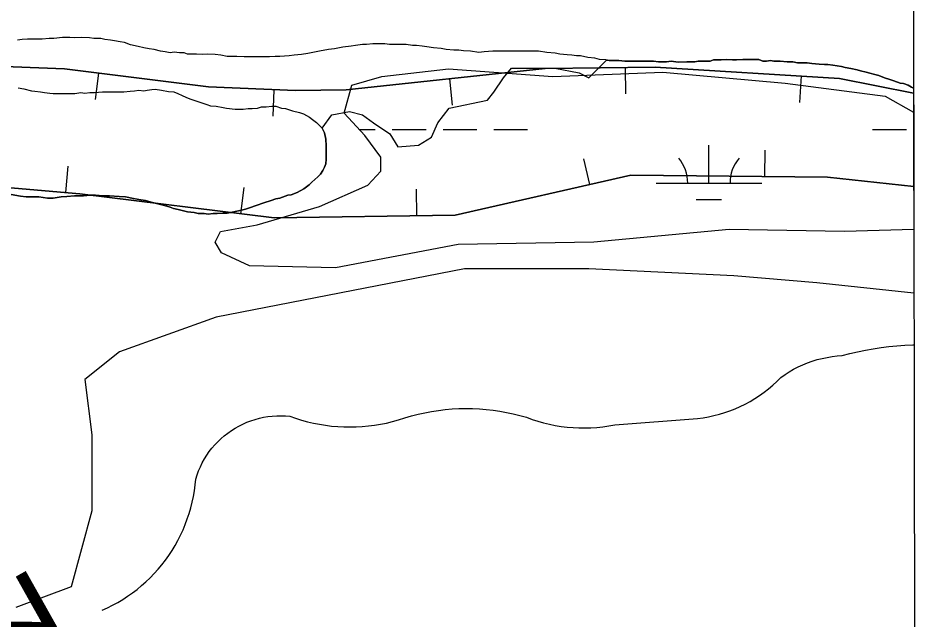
# Model space of a CAD drawing. Extents: x 3297772 to 3335630, y 634068 to 659439.
# Drawn here: x 3332590 to 3333452, y 650105 to 650673 of the extents above; entities that cross this region are included whole.
import ezdxf

# ---------------------------------------------------------------- set-up
doc = ezdxf.new("R2010")
doc.units = 0
for name, color, linetype in [('V-BORW-LINE', 7, 'Continuous'), ('V-GRID-FRAM', 7, 'Continuous'), ('V-ROAD-CNTR', 7, 'Continuous'), ('V-SITE-VEGE', 7, 'Continuous'), ('V-SURV-IDEN', 7, 'Continuous'), ('V-TOPO-SHOR', 7, 'Continuous'), ('V-WETL-SWMP', 7, 'Continuous')]:
    doc.layers.add(name, color=color, linetype=linetype)

msp = doc.modelspace()

# ---------------------------------------------------------------- linework, layer by layer
at = {"layer": 'V-BORW-LINE'}
for p, q in [((3332665.34, 650621.15), (3332662.24, 650596.35)), ((3333163.15, 650626.64), (3333163.46, 650601.64)), ((3332997.08, 650615.87), (3332999.77, 650591.02)), ((3333329.49, 650618.53), (3333327.95, 650593.57)), ((3332831.08, 650605.58), (3332830.03, 650580.6)), ((3333295.26, 650523.57), (3333295.51, 650548.57)), ((3333129.66, 650516), (3333124.1, 650540.37)), ((3332634.6, 650508.34), (3332636.75, 650533.25)), ((3332799.99, 650488.38), (3332803.06, 650513.19)), ((3332966.34, 650486.45), (3332965.98, 650511.45))]:
    msp.add_line(p, q, dxfattribs=at)
for points in [[(3331757.27, 650609.29), (3331929.19, 650614.34), (3332040.98, 650602.52), (3332203.42, 650588.72), (3332306.33, 650597.63), (3332442.54, 650625.46), (3332512.76, 650624.74), (3332560.14, 650628.1), (3332633.18, 650625.17), (3332769.48, 650608.16), (3332851.46, 650604.73), (3332899.43, 650605.3), (3333087.67, 650625.68), (3333191.65, 650627), (3333365.7, 650616.3), (3333435.81, 650602.22)], [(3333435.81, 650602.22), (3333365.7, 650616.3), (3333191.65, 650627), (3333087.67, 650625.68), (3332899.43, 650605.3), (3332851.46, 650604.73), (3332769.48, 650608.16), (3332633.18, 650625.17), (3332560.14, 650628.1), (3332512.76, 650624.74), (3332442.54, 650625.46), (3332306.33, 650597.63), (3332203.42, 650588.72), (3332040.98, 650602.52), (3331929.19, 650614.34), (3331757.27, 650609.29)], [(3333435.94, 650514.11), (3333354.3, 650522.97), (3333168.46, 650524.86), (3333002.59, 650486.98), (3332831.32, 650484.5), (3332647.79, 650507.2), (3332393.37, 650529.17), (3332146.33, 650506.35), (3331974.04, 650490.45), (3331804.99, 650473.67), (3331535.29, 650445.21), (3331342.6, 650435.76), (3331092.78, 650411.24), (3330879.64, 650384.09), (3330719.08, 650354.52), (3330553.6, 650308.14), (3330413.04, 650234.33), (3330267.25, 650140.47), (3330185.52, 650063.51), (3330140.33, 649989.16), (3330102.82, 649904.14), (3330050.76, 649806.37)], [(3330339.7, 650187.11), (3330413.04, 650234.33), (3330553.6, 650308.14), (3330719.08, 650354.52), (3330879.64, 650384.09), (3331092.78, 650411.24), (3331342.6, 650435.76), (3331535.29, 650445.21), (3331804.99, 650473.67), (3331974.04, 650490.45), (3332146.33, 650506.35), (3332393.37, 650529.17), (3332647.79, 650507.2), (3332831.32, 650484.5), (3333002.59, 650486.98), (3333168.46, 650524.86), (3333354.3, 650522.97), (3333435.94, 650514.11)]]:
    msp.add_lwpolyline(points, dxfattribs=at)
at = {"layer": 'V-GRID-FRAM'}
msp.add_lwpolyline([(3301870.22, 657630.6), (3333425.54, 657662.73), (3333451.99, 639478.67), (3301880.8, 639446.53), (3301870.22, 657630.6)], dxfattribs=at)
at = {"layer": 'V-ROAD-CNTR'}
for points in [[(3333306.59, 650329.8), (3333310.33, 650333.51), (3333314.24, 650336.31), (3333318.27, 650338.93), (3333322.42, 650341.35), (3333326.68, 650343.59), (3333331.04, 650345.62), (3333335.48, 650347.46), (3333340.01, 650349.08), (3333344.6, 650350.5), (3333349.26, 650351.7), (3333353.96, 650352.68), (3333358.71, 650353.45), (3333363.49, 650354), (3333368.28, 650354.33), (3333375.53, 650356.27), (3333382.84, 650358.01), (3333390.19, 650359.54), (3333397.58, 650360.87), (3333405.01, 650362), (3333412.46, 650362.92), (3333419.94, 650363.64), (3333427.43, 650364.15), (3333434.93, 650364.46), (3333436.15, 650364.47)], [(3332891.51, 650287.27), (3332897.31, 650286.97), (3332903.12, 650286.86), (3332908.92, 650286.97), (3332914.72, 650287.29), (3332920.5, 650287.81), (3332926.26, 650288.54), (3332932, 650289.47), (3332937.69, 650290.61), (3332943.34, 650291.95), (3332948.94, 650293.49), (3332955.09, 650295.52), (3332961.3, 650297.34), (3332967.57, 650298.96), (3332973.89, 650300.36), (3332980.25, 650301.56), (3332986.65, 650302.55), (3332993.07, 650303.32), (3332999.52, 650303.88), (3333005.99, 650304.23), (3333012.46, 650304.36), (3333018.93, 650304.28), (3333025.4, 650303.99), (3333031.85, 650303.48), (3333038.29, 650302.76), (3333044.69, 650301.82), (3333051.07, 650300.68), (3333057.4, 650299.32), (3333063.68, 650297.76), (3333069.91, 650295.99), (3333075.21, 650294.05), (3333080.6, 650292.32), (3333086.04, 650290.79), (3333091.53, 650289.46), (3333097.07, 650288.35), (3333102.65, 650287.44), (3333108.26, 650286.74), (3333113.89, 650286.26), (3333119.54, 650285.99), (3333125.19, 650285.94), (3333130.84, 650286.09), (3333136.48, 650286.46), (3333142.1, 650287.04), (3333147.7, 650287.84), (3333153.26, 650288.84), (3333231.53, 650294.91), (3333236.76, 650295.59), (3333241.94, 650296.49), (3333247.09, 650297.59), (3333252.19, 650298.9), (3333257.23, 650300.42), (3333262.21, 650302.14), (3333267.11, 650304.07), (3333271.93, 650306.19), (3333276.66, 650308.51), (3333281.29, 650311.01), (3333285.81, 650313.71), (3333290.23, 650316.58), (3333294.52, 650319.63), (3333298.68, 650322.86), (3333302.71, 650326.25), (3333306.59, 650329.8)], [(3332758.57, 650241.6), (3332760.03, 650245.48), (3332761.68, 650249.29), (3332763.52, 650253.01), (3332765.54, 650256.63), (3332767.74, 650260.15), (3332770.11, 650263.55), (3332772.65, 650266.83), (3332775.35, 650269.98), (3332778.2, 650272.99), (3332781.2, 650275.86), (3332784.34, 650278.57), (3332787.6, 650281.13), (3332790.99, 650283.52), (3332794.5, 650285.73), (3332798.11, 650287.78), (3332801.82, 650289.63), (3332805.62, 650291.31), (3332809.49, 650292.79), (3332813.44, 650294.07), (3332817.44, 650295.16), (3332821.49, 650296.05), (3332825.58, 650296.74), (3332829.7, 650297.22), (3332833.84, 650297.49), (3332837.99, 650297.56), (3332842.14, 650297.43), (3332846.27, 650297.08), (3332851.75, 650295.16), (3332857.29, 650293.43), (3332862.89, 650291.89), (3332868.54, 650290.56), (3332874.24, 650289.43), (3332879.97, 650288.51), (3332885.73, 650287.79), (3332891.51, 650287.27)], [(3332668.82, 650113.67), (3332673.84, 650115.95), (3332678.78, 650118.42), (3332683.62, 650121.07), (3332688.35, 650123.9), (3332692.98, 650126.91), (3332697.5, 650130.09), (3332701.89, 650133.43), (3332706.15, 650136.94), (3332710.27, 650140.61), (3332714.26, 650144.42), (3332718.1, 650148.39), (3332721.79, 650152.49), (3332725.33, 650156.73), (3332728.7, 650161.1), (3332731.9, 650165.59), (3332734.94, 650170.2), (3332737.8, 650174.93), (3332740.48, 650179.75), (3332742.98, 650184.67), (3332745.3, 650189.68), (3332747.42, 650194.78), (3332749.35, 650199.95), (3332751.09, 650205.19), (3332752.63, 650210.49), (3332753.97, 650215.84), (3332755.11, 650221.24), (3332756.04, 650226.69), (3332756.78, 650232.16), (3332757.3, 650237.65), (3332758.57, 650241.6)]]:
    msp.add_lwpolyline(points, dxfattribs=at)
at = {"layer": 'V-SITE-VEGE'}
for p, q in [((3333128.69, 650616.87), (3333145.56, 650633.58)), ((3333145.56, 650633.58), (3333148.1, 650633.15)), ((3333148.1, 650633.15), (3333153.52, 650633.15)), ((3333153.52, 650633.15), (3333157.32, 650633.15)), ((3333157.32, 650633.15), (3333162.74, 650632.6)), ((3333162.74, 650632.6), (3333166.54, 650632.6)), ((3333166.54, 650632.6), (3333171.42, 650632.6)), ((3333171.42, 650632.6), (3333175.21, 650632.6)), ((3333175.21, 650632.6), (3333180.09, 650632.6)), ((3333180.09, 650632.6), (3333185.52, 650632.6)), ((3333185.52, 650632.6), (3333189.85, 650632.6)), ((3333189.85, 650632.6), (3333194.73, 650632.05)), ((3333194.73, 650632.05), (3333202.33, 650632.05)), ((3333202.33, 650632.05), (3333206.67, 650632.59)), ((3333206.67, 650632.59), (3333213.18, 650631.51)), ((3333213.18, 650631.51), (3333221.31, 650632.04)), ((3333221.31, 650632.04), (3333228.9, 650632.04)), ((3333228.9, 650632.04), (3333232.16, 650632.58)), ((3333232.16, 650632.58), (3333236.49, 650632.58)), ((3333236.49, 650632.58), (3333239.75, 650632.58)), ((3333239.75, 650632.58), (3333243.54, 650632.58)), ((3333243.54, 650632.58), (3333246.8, 650633.66)), ((3333246.8, 650633.66), (3333253.85, 650633.66)), ((3333253.85, 650633.66), (3333259.27, 650634.2)), ((3333259.27, 650634.2), (3333264.69, 650633.65)), ((3333264.69, 650633.65), (3333268.49, 650633.65)), ((3333268.49, 650633.65), (3333274.46, 650634.19)), ((3333274.46, 650634.19), (3333280.42, 650634.19)), ((3333280.42, 650634.19), (3333285.3, 650634.19)), ((3333285.3, 650634.19), (3333289.64, 650634.19)), ((3333289.64, 650634.19), (3333293.44, 650632.56)), ((3333293.44, 650632.56), (3333296.69, 650632.56)), ((3333296.69, 650632.56), (3333300.49, 650633.1)), ((3333300.49, 650633.1), (3333303.74, 650632.55)), ((3333303.74, 650632.55), (3333309.71, 650632.55)), ((3333309.71, 650632.55), (3333316.21, 650632.01)), ((3333316.21, 650632.01), (3333321.64, 650632.01)), ((3333321.64, 650632.01), (3333325.98, 650630.92)), ((3333325.98, 650630.92), (3333331.94, 650630.92)), ((3333331.94, 650630.92), (3333335.19, 650630.92)), ((3333335.19, 650630.92), (3333339.53, 650630.37)), ((3333339.53, 650630.37), (3333346.58, 650629.83)), ((3333346.58, 650629.83), (3333351.46, 650629.28)), ((3333048.3, 650616.87), (3333055.89, 650625.97)), ((3333055.89, 650625.97), (3333096.84, 650625.97)), ((3333096.84, 650625.97), (3333119.59, 650621.42)), ((3333119.59, 650621.42), (3333128.69, 650616.87)), ((3333351.46, 650629.28), (3333354.72, 650629.28)), ((3333354.72, 650629.28), (3333359.6, 650628.74)), ((3333359.6, 650628.74), (3333363.39, 650628.19)), ((3333363.39, 650628.19), (3333367.73, 650627.65)), ((3333367.73, 650627.65), (3333370.99, 650626.56)), ((3333370.99, 650626.56), (3333376.41, 650625.48)), ((3333376.41, 650625.48), (3333382.37, 650624.39)), ((3333382.37, 650624.39), (3333385.63, 650623.31)), ((3333385.63, 650623.31), (3333391.05, 650622.22)), ((3333391.05, 650622.22), (3333394.3, 650621.13)), ((3333039.2, 650603.21), (3333048.3, 650616.87)), ((3333394.3, 650621.13), (3333399.18, 650620.05)), ((3333399.18, 650620.05), (3333402.98, 650618.96)), ((3333402.98, 650618.96), (3333408.4, 650616.79)), ((3333408.4, 650616.79), (3333413.28, 650615.16)), ((3333413.28, 650615.16), (3333417.08, 650614.07)), ((3333417.08, 650614.07), (3333423.04, 650611.9)), ((3333423.04, 650611.9), (3333426.29, 650611.36)), ((3333426.29, 650611.36), (3333430.63, 650609.73)), ((3333430.63, 650609.73), (3333433.89, 650608.1)), ((3333433.89, 650608.1), (3333435.8, 650607.14)), ((3333435.8, 650607.14), (3333436.08, 650413.47)), ((3332996.73, 650588.03), (3333033.14, 650595.62)), ((3333033.14, 650595.62), (3333039.2, 650603.21)), ((3332986.12, 650574.38), (3332996.73, 650588.03)), ((3332876.93, 650569.22), (3332886.01, 650581.96)), ((3332886.01, 650581.96), (3332902.7, 650585)), ((3332902.7, 650585), (3332914.83, 650581.96)), ((3332914.83, 650581.96), (3332925.45, 650574.38)), ((3332925.45, 650574.38), (3332940.62, 650563.75)), ((3332980.05, 650560.72), (3332986.12, 650574.38)), ((3332879.09, 650564.92), (3332876.93, 650569.22)), ((3332880.17, 650558.95), (3332879.09, 650564.92)), ((3332940.62, 650563.75), (3332948.2, 650551.61)), ((3332880.71, 650552.45), (3332880.17, 650558.95)), ((3332880.71, 650549.19), (3332880.71, 650552.45)), ((3332948.2, 650551.61), (3332967.92, 650553.13)), ((3332967.92, 650553.13), (3332980.05, 650560.72)), ((3332880.7, 650539.97), (3332880.71, 650543.77)), ((3332880.71, 650543.77), (3332880.71, 650549.19)), ((3332879.07, 650532.38), (3332880.16, 650535.63)), ((3332880.16, 650535.63), (3332880.7, 650539.97)), ((3332875.27, 650525.88), (3332877.45, 650529.13)), ((3332877.45, 650529.13), (3332879.07, 650532.38)), ((3332864.43, 650515.58), (3332867.14, 650518.29)), ((3332867.14, 650518.29), (3332872.56, 650523.16)), ((3332872.56, 650523.16), (3332875.27, 650525.88)), ((3332853.03, 650508.53), (3332859.54, 650511.78)), ((3332859.54, 650511.78), (3332864.43, 650515.58)), ((3332582.96, 650506.46), (3332591.64, 650504.83)), ((3332591.64, 650504.83), (3332597.06, 650504.29)), ((3332597.06, 650504.29), (3332604.66, 650504.28)), ((3332604.66, 650504.28), (3332608.99, 650504.28)), ((3332608.99, 650504.28), (3332617.13, 650503.19)), ((3332617.13, 650503.19), (3332622.55, 650503.19)), ((3332622.55, 650503.19), (3332630.14, 650504.27)), ((3332630.14, 650504.27), (3332635.56, 650504.81)), ((3332635.56, 650504.81), (3332642.62, 650505.35)), ((3332642.62, 650505.35), (3332646.95, 650505.35)), ((3332646.95, 650505.35), (3332651.29, 650505.35)), ((3332651.29, 650505.35), (3332657.8, 650505.89)), ((3332657.8, 650505.89), (3332662.68, 650505.89)), ((3332662.68, 650505.89), (3332669.73, 650505.34)), ((3332669.73, 650505.34), (3332675.7, 650505.34)), ((3332675.7, 650505.34), (3332684.92, 650504.8)), ((3332684.92, 650504.8), (3332690.88, 650504.25)), ((3332690.88, 650504.25), (3332698.47, 650502.62)), ((3332698.47, 650502.62), (3332705.52, 650501.53)), ((3332705.52, 650501.53), (3332709.86, 650500.99)), ((3332709.86, 650500.99), (3332715.29, 650499.36)), ((3332821.58, 650498.78), (3332828.63, 650500.95)), ((3332828.63, 650500.95), (3332832.97, 650502.57)), ((3332832.97, 650502.57), (3332836.76, 650503.11)), ((3332836.76, 650503.11), (3332844.36, 650505.82)), ((3332844.36, 650505.82), (3332847.61, 650506.36)), ((3332847.61, 650506.36), (3332853.03, 650508.53)), ((3332715.29, 650499.36), (3332719.08, 650498.27)), ((3332719.08, 650498.27), (3332727.76, 650496.1)), ((3332727.76, 650496.1), (3332733.18, 650494.47)), ((3332733.18, 650494.47), (3332736.43, 650493.39)), ((3332736.43, 650493.39), (3332740.77, 650492.3)), ((3332740.77, 650492.3), (3332745.65, 650491.21)), ((3332797.71, 650491.2), (3332804.22, 650492.82)), ((3332804.22, 650492.82), (3332808.02, 650493.9)), ((3332808.02, 650493.9), (3332814.53, 650496.07)), ((3332814.53, 650496.07), (3332821.58, 650498.78)), ((3332745.65, 650491.21), (3332749.45, 650490.13)), ((3332749.45, 650490.13), (3332755.95, 650489.58)), ((3332755.95, 650489.58), (3332759.75, 650488.5)), ((3332759.75, 650488.5), (3332765.18, 650488.49)), ((3332765.18, 650488.49), (3332768.97, 650487.95)), ((3332768.97, 650487.95), (3332773.85, 650488.49)), ((3332773.85, 650488.49), (3332777.65, 650488.49)), ((3332777.65, 650488.49), (3332783.07, 650489.03)), ((3332783.07, 650489.03), (3332786.87, 650489.03)), ((3332786.87, 650489.03), (3332790.12, 650489.57)), ((3332790.12, 650489.57), (3332797.71, 650491.2)), ((3333011.44, 650436.2), (3332776.53, 650390.5)), ((3333128.9, 650436.2), (3333011.44, 650436.2)), ((3333265.94, 650429.67), (3333128.9, 650436.2)), ((3333344.24, 650423.14), (3333265.94, 650429.67)), ((3333436.08, 650413.47), (3333344.24, 650423.14)), ((3332776.53, 650390.5), (3332685.17, 650357.86)), ((3332685.17, 650357.86), (3332652.54, 650331.74)), ((3332652.54, 650331.74), (3332659.07, 650279.51)), ((3332659.07, 650279.51), (3332659.07, 650207.69)), ((3332659.07, 650207.69), (3332639.49, 650135.88)), ((3332639.49, 650135.88), (3332587.29, 650116.29))]:
    msp.add_line(p, q, dxfattribs=at)
at = {"layer": 'V-TOPO-SHOR'}
for points in [[(3332786.92, 650637.08), (3332780.96, 650638.17), (3332775.53, 650638.71), (3332768.48, 650639.26), (3332764.14, 650638.72), (3332758.18, 650639.26), (3332752.75, 650639.26), (3332749.5, 650639.27), (3332746.25, 650640.35), (3332741.91, 650640.35), (3332737.03, 650640.9), (3332733.23, 650640.35), (3332728.35, 650641.44), (3332724.01, 650641.98), (3332718.05, 650643.61), (3332713.17, 650644.16), (3332708.29, 650645.24), (3332702.86, 650646.33), (3332695.81, 650647.96), (3332689.85, 650650.13), (3332686.05, 650650.68), (3332680.63, 650651.76), (3332676.83, 650652.31), (3332671.41, 650652.85), (3332667.62, 650653.94), (3332661.11, 650653.94), (3332656.77, 650654.48), (3332649.72, 650655.03), (3332642.67, 650654.49), (3332638.33, 650655.03), (3332631.28, 650655.03), (3332623.15, 650653.95), (3332618.81, 650653.95), (3332612.3, 650653.41), (3332608.5, 650653.42), (3332603.08, 650653.42), (3332598.2, 650653.42), (3332593.32, 650652.88), (3332588.98, 650652.34)], [(3333346.58, 650629.83), (3333339.53, 650630.37), (3333335.2, 650630.92), (3333331.94, 650630.92), (3333325.98, 650630.92), (3333321.64, 650632.01), (3333316.21, 650632.01), (3333309.71, 650632.55), (3333303.74, 650632.55), (3333300.49, 650633.1), (3333296.69, 650632.56), (3333293.44, 650632.56), (3333289.64, 650634.19), (3333285.3, 650634.19), (3333280.42, 650634.19), (3333274.46, 650634.19), (3333268.49, 650633.65), (3333264.69, 650633.65), (3333259.27, 650634.2), (3333253.85, 650633.66), (3333246.8, 650633.66), (3333243.54, 650632.58), (3333239.75, 650632.58), (3333236.49, 650632.58), (3333232.16, 650632.58), (3333228.9, 650632.04), (3333221.31, 650632.04), (3333213.18, 650631.5), (3333206.67, 650632.59), (3333202.33, 650632.05), (3333194.73, 650632.05), (3333189.85, 650632.6), (3333185.52, 650632.6), (3333180.09, 650632.6), (3333175.21, 650632.6), (3333171.42, 650632.6), (3333166.54, 650632.6), (3333162.74, 650632.61), (3333157.32, 650633.15), (3333153.52, 650633.15), (3333148.1, 650633.15), (3333144.84, 650633.7), (3333138.88, 650634.24), (3333134.54, 650635.33), (3333128.03, 650635.87), (3333120.98, 650637.5), (3333117.19, 650637.5), (3333112.85, 650638.05), (3333108.51, 650638.59), (3333101.46, 650639.14), (3333097.12, 650640.22), (3333088.99, 650640.77), (3333081.4, 650641.86), (3333075.97, 650641.86), (3333067.84, 650641.86), (3333063.5, 650641.86), (3333058.08, 650641.86), (3333054.28, 650641.87), (3333048.31, 650641.87), (3333043.44, 650641.87), (3333038.01, 650641.87), (3333029.88, 650641.33), (3333024.99, 650640.79), (3333016.86, 650641.88), (3333010.35, 650642.42), (3333006.02, 650642.97), (3333001.13, 650642.97), (3332994.08, 650643.51), (3332989.2, 650644.6), (3332982.15, 650645.15), (3332975.65, 650646.23), (3332971.31, 650646.78), (3332965.89, 650647.32), (3332962.09, 650647.32), (3332956.12, 650648.41), (3332951.79, 650648.41), (3332946.36, 650648.41), (3332940.4, 650648.41), (3332936.06, 650648.96), (3332929.55, 650648.96), (3332924.67, 650648.96), (3332918.71, 650648.42), (3332914.91, 650648.42), (3332908.4, 650647.34), (3332904.06, 650646.8), (3332896.47, 650645.72), (3332888.33, 650644.09), (3332882.91, 650643.55), (3332874.23, 650641.93), (3332863.39, 650639.77), (3332857.42, 650638.68), (3332850.37, 650638.14), (3332845.49, 650637.6), (3332836.81, 650637.06), (3332832.47, 650637.07), (3332827.05, 650636.53), (3332819.46, 650636.53), (3332812.95, 650636.53), (3332803.19, 650636.53), (3332796.14, 650637.08), (3332786.92, 650637.08)], [(3333435.8, 650607.14), (3333433.89, 650608.1), (3333430.63, 650609.73), (3333426.3, 650611.36), (3333423.04, 650611.9), (3333417.08, 650614.07), (3333413.28, 650615.16), (3333408.4, 650616.79), (3333402.98, 650618.96), (3333399.18, 650620.05), (3333394.3, 650621.13), (3333391.05, 650622.22), (3333385.63, 650623.31), (3333382.37, 650624.39), (3333376.41, 650625.48), (3333370.99, 650626.56), (3333367.73, 650627.65), (3333363.39, 650628.19), (3333359.6, 650628.74), (3333354.72, 650629.28), (3333351.46, 650629.28), (3333346.58, 650629.83)], [(3332731.59, 650604.02), (3332736.47, 650603.48), (3332740.27, 650601.85), (3332744.6, 650600.22), (3332747.86, 650598.59), (3332751.65, 650596.96), (3332756.53, 650595.33), (3332763.04, 650593.16), (3332767.92, 650591.53), (3332771.18, 650590.45), (3332776.6, 650589.9), (3332783.1, 650588.82), (3332786.36, 650588.27), (3332794.49, 650587.19), (3332798.29, 650587.18), (3332802.09, 650587.18), (3332806.97, 650587.72), (3332810.76, 650587.72), (3332815.64, 650588.26), (3332819.44, 650589.35), (3332823.78, 650589.34), (3332829.2, 650589.89), (3332833, 650589.88), (3332838.42, 650588.26), (3332842.22, 650587.71), (3332848.72, 650585.54), (3332855.23, 650583.91), (3332859.03, 650582.82), (3332864.99, 650579.57), (3332867.7, 650577.4), (3332871.5, 650574.69), (3332873.67, 650572.51), (3332876.92, 650569.26), (3332879.09, 650564.92), (3332880.17, 650558.95), (3332880.71, 650552.45), (3332880.71, 650549.19), (3332880.71, 650543.77), (3332880.7, 650539.97), (3332880.16, 650535.63), (3332879.07, 650532.38), (3332877.45, 650529.13), (3332875.27, 650525.88), (3332872.56, 650523.17), (3332867.14, 650518.29), (3332864.43, 650515.58), (3332859.54, 650511.78), (3332853.03, 650508.53), (3332847.61, 650506.36), (3332844.36, 650505.82), (3332836.76, 650503.11), (3332832.97, 650502.57), (3332828.63, 650500.95), (3332821.58, 650498.78), (3332814.53, 650496.07), (3332808.02, 650493.9), (3332804.22, 650492.82), (3332797.71, 650491.2), (3332790.12, 650489.57), (3332786.87, 650489.03), (3332783.07, 650489.03), (3332777.65, 650488.49), (3332773.85, 650488.49), (3332768.97, 650487.95), (3332765.17, 650488.49), (3332759.75, 650488.5), (3332755.95, 650489.58), (3332749.45, 650490.13), (3332745.65, 650491.21), (3332740.77, 650492.3), (3332736.43, 650493.39), (3332733.18, 650494.47), (3332727.76, 650496.1), (3332719.08, 650498.27), (3332715.28, 650499.36), (3332709.86, 650500.99), (3332705.52, 650501.53), (3332698.47, 650502.62), (3332690.88, 650504.25), (3332684.92, 650504.8), (3332675.7, 650505.34), (3332669.73, 650505.34), (3332662.68, 650505.89), (3332657.8, 650505.89), (3332651.29, 650505.35), (3332646.95, 650505.35), (3332642.62, 650505.35), (3332635.56, 650504.81), (3332630.14, 650504.27), (3332622.55, 650503.19), (3332617.13, 650503.19), (3332608.99, 650504.28), (3332604.66, 650504.28), (3332597.06, 650504.29), (3332591.64, 650504.83), (3332582.96, 650506.46)], [(3332589.51, 650607.33), (3332594.93, 650606.24), (3332601.98, 650604.61), (3332605.23, 650604.07), (3332610.66, 650603.52), (3332614.45, 650602.98), (3332619.33, 650602.44), (3332622.59, 650601.89), (3332627.47, 650601.89), (3332631.26, 650601.89), (3332639.4, 650601.89), (3332643.19, 650601.89), (3332648.62, 650602.97), (3332652.41, 650602.42), (3332657.29, 650602.96), (3332661.63, 650602.96), (3332669.22, 650603.5), (3332676.27, 650603.5), (3332680.07, 650603.5), (3332685.5, 650603.49), (3332689.29, 650603.49), (3332695.26, 650604.03), (3332699.6, 650604.58), (3332703.39, 650605.12), (3332708.27, 650604.57), (3332711.52, 650605.11), (3332715.87, 650605.65), (3332719.12, 650606.2), (3332725.08, 650605.11), (3332731.59, 650604.02)]]:
    msp.add_lwpolyline(points, dxfattribs=at)
at = {"layer": 'V-WETL-SWMP'}
for p, q in [((3332933.33, 650618.06), (3332996.35, 650625.15)), ((3332996.35, 650625.15), (3333094.95, 650618)), ((3333094.95, 650618), (3333198.64, 650622.03)), ((3333198.64, 650622.03), (3333314.52, 650611.82)), ((3332904.86, 650609.94), (3332933.33, 650618.06)), ((3332897.74, 650583.51), (3332904.86, 650609.94)), ((3333314.52, 650611.82), (3333409.06, 650599.59)), ((3333409.06, 650599.59), (3333435.83, 650584.19)), ((3332917.04, 650562.16), (3332897.74, 650583.51)), ((3333435.83, 650584.19), (3333435.99, 650473.51)), ((3332911.76, 650568), (3332927.02, 650568)), ((3332932.28, 650541.82), (3332917.04, 650562.16)), ((3332943.02, 650568), (3332975.02, 650568)), ((3332991.02, 650568), (3333023.02, 650568)), ((3333039.02, 650568), (3333071.02, 650568)), ((3333396.93, 650568), (3333428.93, 650568)), ((3333242.34, 650517.26), (3333242.34, 650553.26)), ((3332932.28, 650528.6), (3332932.28, 650541.82)), ((3332920.08, 650515.4), (3332932.28, 650528.6)), ((3332874.32, 650495.08), (3332920.08, 650515.4)), ((3333192.34, 650517.26), (3333292.34, 650517.26)), ((3333230.34, 650501.82), (3333254.34, 650501.82)), ((3332815.36, 650477.82), (3332874.32, 650495.08)), ((3332780.79, 650471.73), (3332815.36, 650477.82)), ((3332775.71, 650461.57), (3332780.79, 650471.73)), ((3333261.61, 650473.59), (3333133.52, 650461.44)), ((3333370.38, 650471.52), (3333261.61, 650473.59)), ((3333435.99, 650473.51), (3333370.38, 650471.52)), ((3332781.8, 650451.4), (3332775.71, 650461.57)), ((3333005.44, 650459.45), (3332889.55, 650437.13)), ((3333133.52, 650461.44), (3333005.44, 650459.45)), ((3332808.23, 650439.19), (3332781.8, 650451.4)), ((3332889.55, 650437.13), (3332808.23, 650439.19))]:
    msp.add_line(p, q, dxfattribs=at)
for centre, start, end in [((3333187.09, 650517.73), 359.22818, 40.77184), ((3333297.58, 650517.73), 139.22818, 180.77183)]:
    msp.add_arc(centre, 35.25, start, end, dxfattribs=at)

# ---------------------------------------------------------------- texts
at = {"layer": 'V-SURV-IDEN'}
msp.add_text('1221+74.9', height=100, rotation=299.33422, dxfattribs=at).set_placement((3332322.16, 650435.2))

doc.saveas('drawing.dxf')
